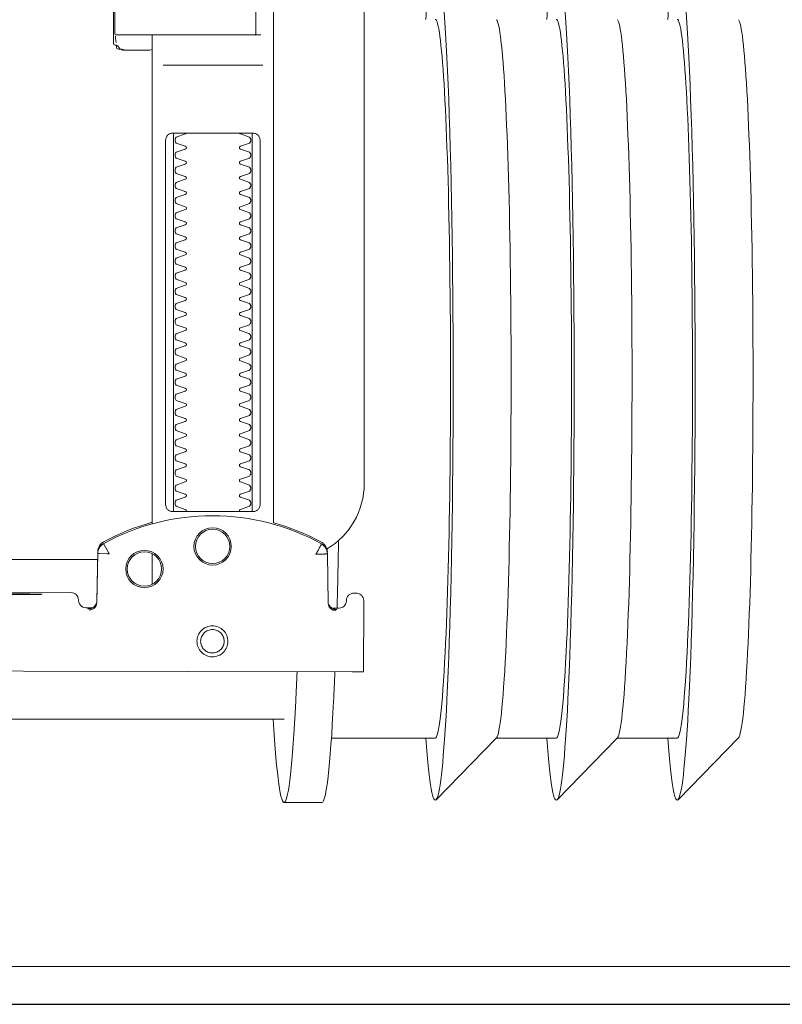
# Model space of a CAD drawing. Header units: millimetres. Extents: x 23192 to 177760, y -399809 to -79279.
# Tile 461 of 656: x 60431 to 60441, y -194641 to -194628. Entities that reach past the tile are written whole.
import ezdxf

# ---------------------------------------------------------------- set-up
doc = ezdxf.new("R2010")
doc.units = ezdxf.units.MM
doc.linetypes.add('DASHDOT', pattern=[25.4, 12.7, -6.35, 0, -6.35])
doc.layers.get('0').update_dxf_attribs({"lineweight": 0})
for name, color, linetype, lineweight in [('!! 0_ Istn-sciany', 3, 'Continuous', 30), ('!! 0_Osie', 1, 'DASHDOT', 13), ('0-osie-liniA', 14, 'DASHDOT', 5)]:
    doc.layers.add(name, color=color, linetype=linetype, lineweight=lineweight)
doc.layers.add('!!_@ wypos sanit nd', color=7, linetype='Continuous', lineweight=0, plot=False)

# ---------------------------------------------------------------- blocks, each defined once
blk = doc.blocks.new('A$Cff2eaf8b')
for points in [[(-0.24945, 0.09108), (-0.24147, 0.09927)], [(-0.24136, 0.09113), (-0.23342, 0.09113), (-0.22548, 0.09927)], [(-0.22538, 0.09113), (-0.21743, 0.09113), (-0.2095, 0.09927)], [(-0.18941, 0.09963), (-0.19441, 0.09963)], [(-0.19567, 0.09113), (-0.20939, 0.09113)], [(-0.18941, 0.08863), (-0.04454, 0.08863), (-0.04035, 0.08853), (-0.03617, 0.08824), (-0.032, 0.08775), (-0.02786, 0.08707), (-0.02376, 0.08619), (-0.0197, 0.08513), (-0.0157, 0.08388), (-0.01176, 0.08244), (-0.00789, 0.08082), (-0.0041, 0.07902), (-0.0004, 0.07705), (0.0032, 0.0749), (0.0067, 0.0726), (0.01009, 0.07012), (0.01337, 0.0675)], [(-0.19839, 0.08237), (-0.11148, 0.08219)], [(-0.19594, 0.07411), (-0.19609, 0.07411), (-0.19639, 0.07411), (-0.19593, 0.07402), (-0.19578, 0.07396), (-0.19564, 0.07387), (-0.19551, 0.07376), (-0.1954, 0.07363), (-0.19532, 0.07349), (-0.19526, 0.07333), (-0.19523, 0.07317)], [(-0.16479, 0.06647), (-0.16466, 0.07302), (-0.16465, 0.07318), (-0.16461, 0.07333), (-0.16454, 0.07348), (-0.16445, 0.07361), (-0.16435, 0.07373), (-0.16422, 0.07383), (-0.16409, 0.07391), (-0.16394, 0.07396), (-0.16349, 0.07404), (-0.1638, 0.07405), (-0.16395, 0.07405)], [(-0.172, 0.07079), (-0.172, 0.06674)], [(0.16493, 0.0675), (-0.16477, 0.0675)], [(-0.172, 0.06279), (-0.172, -0.00182)], [(-0.1852, 0.06018), (-0.1852, 0.01218)], [(-0.1748, 0.01218), (-0.1748, 0.06018)], [(-0.17342, 0.00218), (-0.18659, 0.00218)], [(-0.172, 0.00012), (-0.17167, 0.00018), (-0.1682, 0.00018), (-0.1681, 0.00018), (-0.16799, 0.00016), (-0.16789, 0.00007), (-0.16779, 0.00006), (-0.16762, 0.00005), (-0.16752, 0.00005), (-0.16741, 0.00003), (-0.1673, -0.00004), (-0.16725, -0.00018), (-0.16725, -0.00044), (-0.16711, -0.00046), (-0.16701, -0.0005), (-0.16693, -0.00056), (-0.16688, -0.0007), (-0.16688, -0.01094)], [(-0.16829, 0.00017), (-0.16772, 0.00003), (-0.16738, -0.00042)], [(-0.16723, -0.00083), (-0.16714, -0.00136), (-0.16713, -0.00163)], [(-0.18633, -0.00182), (-0.17526, -0.00182), (-0.17367, -0.00182)]]:
    blk.add_lwpolyline(points)
for points in [[(-0.19989, 0.08236), (-0.19995, 0.07336, 0.009369), (-0.19994, 0.07293), (-0.19992, 0.07276), (-0.19986, 0.07259), (-0.19979, 0.07243), (-0.19968, 0.07229), (-0.19955, 0.07217), (-0.19941, 0.07208), (-0.19924, 0.07201), (-0.19908, 0.07197), (-0.19895, 0.07196), (-0.1988, 0.07196)], [(-0.16413, 0.07389), (-0.16324, 0.07389), (-0.16303, 0.07386), (-0.16283, 0.0738), (-0.16264, 0.07369), (-0.16249, 0.07354), (-0.16237, 0.07337), (-0.16228, 0.07317), (-0.16225, 0.07297, 0.002299), (-0.16224, 0.07285, 0.40455), (-0.16124, 0.07188), (-0.11145, 0.07178)], [(-0.19623, 0.07426), (-0.19588, 0.0742), (-0.19555, 0.07399), (-0.19533, 0.07367), (-0.19523, 0.07332), (-0.19513, 0.06676), (-0.19513, 0.0667, 0.265347), (-0.19435, 0.06544, 0.125711), (-0.17997, 0.06173, 0.125711), (-0.16558, 0.06538, 0.26954), (-0.1648, 0.06667), (-0.16467, 0.07322), (-0.16464, 0.07344), (-0.16456, 0.07365), (-0.16444, 0.07383), (-0.16428, 0.07399), (-0.1641, 0.0741), (-0.16389, 0.07417), (-0.16368, 0.0742)], [(-0.19576, 0.07395), (-0.19665, 0.07395, 0.282591), (-0.19754, 0.0734), (-0.19758, 0.07331), (-0.19761, 0.0732), (-0.19763, 0.07311), (-0.19764, 0.07296, -0.415352), (-0.19865, 0.07196)], [(-0.19513, 0.06651), (-0.19511, 0.06632), (-0.19509, 0.06622), (-0.19506, 0.06612), (-0.19503, 0.06602), (-0.19498, 0.06592), (-0.19493, 0.06582), (-0.19488, 0.06573), (-0.19482, 0.06564), (-0.19475, 0.06556), (-0.19468, 0.06548), (-0.1946, 0.06541), (-0.19452, 0.06535), (-0.19443, 0.06529), (-0.19434, 0.06524), (-0.19358, 0.06483), (-0.19281, 0.06445), (-0.19203, 0.0641), (-0.19125, 0.06376), (-0.19045, 0.06345), (-0.18964, 0.06316), (-0.18882, 0.06289), (-0.188, 0.06265), (-0.188, -0.01362, 0.414214)], [(-0.172, 0.0626), (-0.17117, 0.06284), (-0.17034, 0.0631), (-0.16952, 0.06339), (-0.16872, 0.0637), (-0.16792, 0.06404), (-0.16713, 0.06439), (-0.16635, 0.06477), (-0.16558, 0.06518), (-0.16557, 0.06518, 0.269546), (-0.16479, 0.06647)], [(-0.15993, -0.0325), (-0.17249, -0.0325, 0.405519), (-0.172, -0.032), (-0.172, -0.0313, 0.414214), (-0.1725, -0.0308), (-0.1875, -0.0308, 0.414214), (-0.188, -0.0313), (-0.188, -0.032, 0.405519), (-0.18751, -0.0325), (-0.19, -0.0325, -0.414214), (-0.2, -0.0225), (-0.2, 0.0575, -0.266001), (-0.19506, 0.06612)], [(-0.18353, 0.01118, 0.182836), (-0.18364, 0.01127), (-0.18485, 0.01168, 0.050055), (-0.185, 0.01194), (-0.185, 0.01222, 0.050055), (-0.18485, 0.01248), (-0.18364, 0.01289, 0.719897), (-0.18364, 0.01327), (-0.18485, 0.01368, 0.050055), (-0.185, 0.01394), (-0.185, 0.01422, 0.050055), (-0.18485, 0.01448), (-0.18364, 0.01489, 0.719897), (-0.18364, 0.01527), (-0.18485, 0.01568, 0.050055), (-0.185, 0.01594), (-0.185, 0.01622, 0.050055), (-0.18485, 0.01648), (-0.18364, 0.01689, 0.719897), (-0.18364, 0.01727), (-0.18485, 0.01768, 0.050055), (-0.185, 0.01794), (-0.185, 0.01822, 0.050055), (-0.18485, 0.01848), (-0.18364, 0.01889, 0.719897), (-0.18364, 0.01927), (-0.18485, 0.01968, 0.050055), (-0.185, 0.01994), (-0.185, 0.02022, 0.050055), (-0.18485, 0.02048), (-0.18364, 0.02089, 0.719897), (-0.18364, 0.02127), (-0.18485, 0.02168, 0.050055), (-0.185, 0.02194), (-0.185, 0.02222, 0.050055), (-0.18485, 0.02248), (-0.18364, 0.02289, 0.719897), (-0.18364, 0.02327), (-0.18485, 0.02368, 0.050055), (-0.185, 0.02394), (-0.185, 0.02422, 0.050055), (-0.18485, 0.02448), (-0.18364, 0.02489, 0.719897), (-0.18364, 0.02527), (-0.18485, 0.02568, 0.050055), (-0.185, 0.02594), (-0.185, 0.02622, 0.050055), (-0.18485, 0.02648), (-0.18364, 0.02689, 0.719897), (-0.18364, 0.02727), (-0.18485, 0.02768, 0.050055), (-0.185, 0.02794), (-0.185, 0.02822, 0.050055), (-0.18485, 0.02848), (-0.18364, 0.02889, 0.719897), (-0.18364, 0.02927), (-0.18485, 0.02968, 0.050055), (-0.185, 0.02994), (-0.185, 0.03022, 0.050055), (-0.18485, 0.03048), (-0.18364, 0.03089, 0.719897), (-0.18364, 0.03127), (-0.18485, 0.03168, 0.050055), (-0.185, 0.03194), (-0.185, 0.03222, 0.050055), (-0.18485, 0.03248), (-0.18364, 0.03289, 0.719897), (-0.18364, 0.03327), (-0.18485, 0.03368, 0.050055), (-0.185, 0.03394), (-0.185, 0.03422, 0.050055), (-0.18485, 0.03448), (-0.18364, 0.03489, 0.719897), (-0.18364, 0.03527), (-0.18485, 0.03568, 0.050055), (-0.185, 0.03594), (-0.185, 0.03622, 0.050055), (-0.18485, 0.03648), (-0.18364, 0.03689, 0.719897), (-0.18364, 0.03727), (-0.18485, 0.03768, 0.050055), (-0.185, 0.03794), (-0.185, 0.03822, 0.050055), (-0.18485, 0.03848), (-0.18364, 0.03889, 0.719897), (-0.18364, 0.03927), (-0.18485, 0.03968, 0.050055), (-0.185, 0.03994), (-0.185, 0.04022, 0.050055), (-0.18485, 0.04048), (-0.18364, 0.04089, 0.719897), (-0.18364, 0.04127), (-0.18485, 0.04168, 0.050055), (-0.185, 0.04194), (-0.185, 0.04222, 0.050055), (-0.18485, 0.04248), (-0.18364, 0.04289, 0.719897), (-0.18364, 0.04327), (-0.18485, 0.04368, 0.050055), (-0.185, 0.04394), (-0.185, 0.04422, 0.050055), (-0.18485, 0.04448), (-0.18364, 0.04489, 0.719897), (-0.18364, 0.04527), (-0.18485, 0.04568, 0.050055), (-0.185, 0.04594), (-0.185, 0.04622, 0.050055), (-0.18485, 0.04648), (-0.18364, 0.04689, 0.719897), (-0.18364, 0.04727), (-0.18485, 0.04768, 0.050055), (-0.185, 0.04794), (-0.185, 0.04822, 0.050055), (-0.18485, 0.04848), (-0.18364, 0.04889, 0.719897), (-0.18364, 0.04927), (-0.18485, 0.04968, 0.050055), (-0.185, 0.04994), (-0.185, 0.05022, 0.050055), (-0.18485, 0.05048), (-0.18364, 0.05089, 0.719897), (-0.18364, 0.05127), (-0.18485, 0.05168, 0.050055), (-0.185, 0.05194), (-0.185, 0.05222, 0.050055), (-0.18485, 0.05248), (-0.18364, 0.05289, 0.719897), (-0.18364, 0.05327), (-0.18485, 0.05368, 0.050055), (-0.185, 0.05394), (-0.185, 0.05422, 0.050055), (-0.18485, 0.05448), (-0.18364, 0.05489, 0.719897), (-0.18364, 0.05527), (-0.18485, 0.05568, 0.050055), (-0.185, 0.05594), (-0.185, 0.05622, 0.050055), (-0.18485, 0.05648), (-0.18364, 0.05689, 0.719897), (-0.18364, 0.05727), (-0.18485, 0.05768, 0.050055), (-0.185, 0.05794), (-0.185, 0.05822, 0.050055), (-0.18485, 0.05848), (-0.18364, 0.05889, 0.719897), (-0.18364, 0.05927), (-0.18485, 0.05968, 0.050055), (-0.185, 0.05994), (-0.185, 0.06022, 0.050055), (-0.18485, 0.06048), (-0.18364, 0.06089, 0.474594), (-0.18353, 0.06118)], [(-0.17647, 0.06118, 0.474594), (-0.17636, 0.06089), (-0.17515, 0.06048, 0.050055), (-0.175, 0.06022), (-0.175, 0.05994, 0.050055), (-0.17515, 0.05968), (-0.17636, 0.05927, 0.719897), (-0.17636, 0.05889), (-0.17515, 0.05848, 0.050055), (-0.175, 0.05822), (-0.175, 0.05794, 0.050055), (-0.17515, 0.05768), (-0.17636, 0.05727, 0.719897), (-0.17636, 0.05689), (-0.17515, 0.05648, 0.050055), (-0.175, 0.05622), (-0.175, 0.05594, 0.050055), (-0.17515, 0.05568), (-0.17636, 0.05527, 0.719897), (-0.17636, 0.05489), (-0.17515, 0.05448, 0.050055), (-0.175, 0.05422), (-0.175, 0.05394, 0.050055), (-0.17515, 0.05368), (-0.17636, 0.05327, 0.719897), (-0.17636, 0.05289), (-0.17515, 0.05248, 0.050055), (-0.175, 0.05222), (-0.175, 0.05194, 0.050055), (-0.17515, 0.05168), (-0.17636, 0.05127, 0.719897), (-0.17636, 0.05089), (-0.17515, 0.05048, 0.050055), (-0.175, 0.05022), (-0.175, 0.04994, 0.050055), (-0.17515, 0.04968), (-0.17636, 0.04927, 0.719897), (-0.17636, 0.04889), (-0.17515, 0.04848, 0.050055), (-0.175, 0.04822), (-0.175, 0.04794, 0.050055), (-0.17515, 0.04768), (-0.17636, 0.04727, 0.719897), (-0.17636, 0.04689), (-0.17515, 0.04648, 0.050055), (-0.175, 0.04622), (-0.175, 0.04594, 0.050055), (-0.17515, 0.04568), (-0.17636, 0.04527, 0.719897), (-0.17636, 0.04489), (-0.17515, 0.04448, 0.050055), (-0.175, 0.04422), (-0.175, 0.04394, 0.050055), (-0.17515, 0.04368), (-0.17636, 0.04327, 0.719897), (-0.17636, 0.04289), (-0.17515, 0.04248, 0.050055), (-0.175, 0.04222), (-0.175, 0.04194, 0.050055), (-0.17515, 0.04168), (-0.17636, 0.04127, 0.719897), (-0.17636, 0.04089), (-0.17515, 0.04048, 0.050055), (-0.175, 0.04022), (-0.175, 0.03994, 0.050055), (-0.17515, 0.03968), (-0.17636, 0.03927, 0.719897), (-0.17636, 0.03889), (-0.17515, 0.03848, 0.050055), (-0.175, 0.03822), (-0.175, 0.03794, 0.050055), (-0.17515, 0.03768), (-0.17636, 0.03727, 0.719897), (-0.17636, 0.03689), (-0.17515, 0.03648, 0.050055), (-0.175, 0.03622), (-0.175, 0.03594, 0.050055), (-0.17515, 0.03568), (-0.17636, 0.03527, 0.719897), (-0.17636, 0.03489), (-0.17515, 0.03448, 0.050055), (-0.175, 0.03422), (-0.175, 0.03394, 0.050055), (-0.17515, 0.03368), (-0.17636, 0.03327, 0.719897), (-0.17636, 0.03289), (-0.17515, 0.03248, 0.050055), (-0.175, 0.03222), (-0.175, 0.03194, 0.050055), (-0.17515, 0.03168), (-0.17636, 0.03127, 0.719897), (-0.17636, 0.03089), (-0.17515, 0.03048, 0.050055), (-0.175, 0.03022), (-0.175, 0.02994, 0.050055), (-0.17515, 0.02968), (-0.17636, 0.02927, 0.719897), (-0.17636, 0.02889), (-0.17515, 0.02848, 0.050055), (-0.175, 0.02822), (-0.175, 0.02794, 0.050055), (-0.17515, 0.02768), (-0.17636, 0.02727, 0.719897), (-0.17636, 0.02689), (-0.17515, 0.02648, 0.050055), (-0.175, 0.02622), (-0.175, 0.02594, 0.050055), (-0.17515, 0.02568), (-0.17636, 0.02527, 0.719897), (-0.17636, 0.02489), (-0.17515, 0.02448, 0.050055), (-0.175, 0.02422), (-0.175, 0.02394, 0.050055), (-0.17515, 0.02368), (-0.17636, 0.02327, 0.719897), (-0.17636, 0.02289), (-0.17515, 0.02248, 0.050055), (-0.175, 0.02222), (-0.175, 0.02194, 0.050055), (-0.17515, 0.02168), (-0.17636, 0.02127, 0.719897), (-0.17636, 0.02089), (-0.17515, 0.02048, 0.050055), (-0.175, 0.02022), (-0.175, 0.01994, 0.050055), (-0.17515, 0.01968), (-0.17636, 0.01927, 0.719897), (-0.17636, 0.01889), (-0.17515, 0.01848, 0.050055), (-0.175, 0.01822), (-0.175, 0.01794, 0.050055), (-0.17515, 0.01768), (-0.17636, 0.01727, 0.719897), (-0.17636, 0.01689), (-0.17515, 0.01648, 0.050055), (-0.175, 0.01622), (-0.175, 0.01594, 0.050055), (-0.17515, 0.01568), (-0.17636, 0.01527, 0.719897), (-0.17636, 0.01489), (-0.17515, 0.01448, 0.050055), (-0.175, 0.01422), (-0.175, 0.01394, 0.050055), (-0.17515, 0.01368), (-0.17636, 0.01327, 0.719897), (-0.17636, 0.01289), (-0.17515, 0.01248, 0.050055), (-0.175, 0.01222), (-0.175, 0.01194, 0.050055), (-0.17515, 0.01168), (-0.17636, 0.01127, 0.182836), (-0.17647, 0.01118)], [(-0.1857, -0.00202), (-0.1857, -0.00962), (-0.1857, -0.00202), (-0.18567, -0.00192), (-0.18559, -0.00184), (-0.17696, -0.00182), (-0.16725, -0.00182, -0.414214), (-0.16705, -0.00202), (-0.16705, -0.00962, -0.414214), (-0.16725, -0.00982), (-0.18543, -0.00982), (-0.18553, -0.00978), (-0.1856, -0.00962)]]:
    blk.add_lwpolyline(points, format="xyb")
for points in [[(-0.17994, 0.08038), (-0.17974, 0.08037), (-0.17954, 0.08034), (-0.17935, 0.08029), (-0.17916, 0.08022), (-0.17897, 0.08013), (-0.1788, 0.08003), (-0.17864, 0.07991), (-0.17849, 0.07978), (-0.17836, 0.07963), (-0.17824, 0.07947), (-0.17814, 0.07929), (-0.17805, 0.07911), (-0.17798, 0.07892), (-0.17793, 0.07873), (-0.17791, 0.07853), (-0.1779, 0.07833), (-0.17791, 0.07813), (-0.17794, 0.07793), (-0.17799, 0.07773), (-0.17805, 0.07754), (-0.17814, 0.07736), (-0.17824, 0.07719), (-0.17836, 0.07703), (-0.1785, 0.07688), (-0.17865, 0.07675), (-0.17881, 0.07663), (-0.17898, 0.07652), (-0.17916, 0.07644), (-0.17935, 0.07637), (-0.17955, 0.07632), (-0.17975, 0.07629), (-0.17995, 0.07628), (-0.18015, 0.07629), (-0.18035, 0.07632), (-0.18054, 0.07637), (-0.18073, 0.07644), (-0.18091, 0.07653), (-0.18109, 0.07663), (-0.18125, 0.07675), (-0.18139, 0.07689), (-0.18153, 0.07704), (-0.18165, 0.0772), (-0.18175, 0.07737), (-0.18184, 0.07755), (-0.1819, 0.07774), (-0.18195, 0.07794), (-0.18198, 0.07813), (-0.18199, 0.07834), (-0.18198, 0.07854), (-0.18195, 0.07873), (-0.1819, 0.07893), (-0.18183, 0.07912), (-0.18175, 0.0793), (-0.18164, 0.07947), (-0.18152, 0.07963), (-0.18139, 0.07978), (-0.18124, 0.07992), (-0.18108, 0.08004), (-0.18091, 0.08014), (-0.18072, 0.08022), (-0.18053, 0.08029), (-0.18034, 0.08034), (-0.18014, 0.08037)], [(-0.17994, 0.07987), (-0.17979, 0.07987), (-0.17964, 0.07984), (-0.17949, 0.07981), (-0.17935, 0.07976), (-0.17921, 0.07969), (-0.17908, 0.07961), (-0.17896, 0.07952), (-0.17885, 0.07942), (-0.17874, 0.07931), (-0.17865, 0.07918), (-0.17858, 0.07905), (-0.17851, 0.07892), (-0.17846, 0.07877), (-0.17842, 0.07862), (-0.1784, 0.07847), (-0.17839, 0.07832), (-0.1784, 0.07817), (-0.17842, 0.07802), (-0.17846, 0.07787), (-0.17851, 0.07773), (-0.17858, 0.07759), (-0.17866, 0.07746), (-0.17875, 0.07734), (-0.17885, 0.07723), (-0.17896, 0.07712), (-0.17909, 0.07703), (-0.17922, 0.07696), (-0.17935, 0.07689), (-0.1795, 0.07684), (-0.17964, 0.0768), (-0.1798, 0.07678), (-0.17995, 0.07677), (-0.1801, 0.07678), (-0.18025, 0.07681), (-0.1804, 0.07684), (-0.18054, 0.07689), (-0.18068, 0.07696), (-0.18081, 0.07704), (-0.18093, 0.07713), (-0.18104, 0.07723), (-0.18114, 0.07734), (-0.18123, 0.07747), (-0.18131, 0.0776), (-0.18138, 0.07773), (-0.18143, 0.07788), (-0.18146, 0.07803), (-0.18149, 0.07818), (-0.18149, 0.07833), (-0.18149, 0.07848), (-0.18146, 0.07863), (-0.18143, 0.07878), (-0.18137, 0.07892), (-0.18131, 0.07906), (-0.18123, 0.07919), (-0.18114, 0.07931), (-0.18104, 0.07942), (-0.18092, 0.07952), (-0.1808, 0.07962), (-0.18067, 0.07969), (-0.18053, 0.07976), (-0.18039, 0.07981), (-0.18024, 0.07985), (-0.18009, 0.07987)], [(-0.17471, 0.06118), (-0.17462, 0.06118), (-0.17454, 0.06117), (-0.17445, 0.06115), (-0.17437, 0.06113), (-0.17428, 0.06109), (-0.1742, 0.06105), (-0.17413, 0.061), (-0.17406, 0.06095), (-0.174, 0.06088), (-0.17394, 0.06081), (-0.17389, 0.06072), (-0.17384, 0.06062), (-0.17381, 0.06052), (-0.17378, 0.06041), (-0.17376, 0.06029), (-0.17376, 0.06018), (-0.17376, 0.01218), (-0.17376, 0.01206), (-0.17378, 0.01195), (-0.17381, 0.01184), (-0.17384, 0.01173), (-0.17389, 0.01164), (-0.17394, 0.01155), (-0.174, 0.01148), (-0.17406, 0.01141), (-0.17413, 0.01135), (-0.1742, 0.01131), (-0.17428, 0.01126), (-0.17437, 0.01123), (-0.17445, 0.01121), (-0.17454, 0.01119), (-0.17462, 0.01118), (-0.17471, 0.01118), (-0.18529, 0.01118), (-0.18538, 0.01118), (-0.18547, 0.01119), (-0.18555, 0.01121), (-0.18564, 0.01123), (-0.18572, 0.01126), (-0.1858, 0.01131), (-0.18587, 0.01135), (-0.18594, 0.01141), (-0.18601, 0.01148), (-0.18606, 0.01155), (-0.18612, 0.01164), (-0.18616, 0.01173), (-0.1862, 0.01184), (-0.18623, 0.01195), (-0.18624, 0.01206), (-0.18625, 0.01218), (-0.18625, 0.06018), (-0.18624, 0.06029), (-0.18623, 0.06041), (-0.1862, 0.06052), (-0.18616, 0.06062), (-0.18612, 0.06072), (-0.18606, 0.06081), (-0.18601, 0.06088), (-0.18594, 0.06095), (-0.18587, 0.061), (-0.1858, 0.06105), (-0.18572, 0.06109), (-0.18564, 0.06113), (-0.18555, 0.06115), (-0.18547, 0.06117), (-0.18538, 0.06118), (-0.18529, 0.06118)]]:
    blk.add_lwpolyline(points, close=True)
for points in [[(-0.19436, 0.06548), (-0.19435, 0.06548), (-0.19435, 0.06548), (-0.19435, 0.06548), (-0.19435, 0.06548), (-0.19435, 0.06548), (-0.19435, 0.06548), (-0.19435, 0.06548), (-0.19435, 0.06548), (-0.19435, 0.06548), (-0.19435, 0.06548), (-0.19435, 0.06548), (-0.19435, 0.06548), (-0.19435, 0.06548), (-0.19435, 0.06548), (-0.19435, 0.06548), (-0.19435, 0.06548), (-0.19435, 0.06548), (-0.19435, 0.06548), (-0.19435, 0.06549), (-0.19435, 0.06549), (-0.19435, 0.06549), (-0.19435, 0.06549), (-0.19435, 0.06549), (-0.19435, 0.06549), (-0.19435, 0.0655), (-0.19435, 0.0655), (-0.19434, 0.0655), (-0.19434, 0.06551), (-0.19434, 0.06551), (-0.19434, 0.06552), (-0.19433, 0.06552), (-0.19433, 0.06553), (-0.19433, 0.06553), (-0.19433, 0.06554), (-0.19432, 0.06554), (-0.19432, 0.06555), (-0.19432, 0.06555), (-0.19432, 0.06556), (-0.19431, 0.06556), (-0.19431, 0.06557), (-0.19431, 0.06558), (-0.1943, 0.06558), (-0.1943, 0.06559), (-0.19429, 0.0656), (-0.19429, 0.06561), (-0.19429, 0.06561), (-0.19428, 0.06562), (-0.19428, 0.06563), (-0.19427, 0.06564), (-0.19427, 0.06565), (-0.19426, 0.06566), (-0.19426, 0.06566), (-0.19425, 0.06567), (-0.19425, 0.06568), (-0.19424, 0.06569), (-0.19424, 0.0657), (-0.19423, 0.06571), (-0.19423, 0.06572), (-0.19422, 0.06573), (-0.19422, 0.06574), (-0.19421, 0.06575), (-0.1942, 0.06576), (-0.1942, 0.06578), (-0.19419, 0.06579), (-0.19419, 0.0658), (-0.19418, 0.06581), (-0.19417, 0.06582), (-0.19417, 0.06583), (-0.19416, 0.06585), (-0.19415, 0.06586), (-0.19414, 0.06588), (-0.19413, 0.06591), (-0.19411, 0.06594), (-0.1941, 0.06596), (-0.19408, 0.06599), (-0.19407, 0.06602), (-0.19405, 0.06605), (-0.19395, 0.06623), (-0.19393, 0.06626), (-0.1939, 0.06633), (-0.19388, 0.06636), (-0.19386, 0.0664), (-0.19384, 0.06643), (-0.19382, 0.06646), (-0.1938, 0.0665), (-0.19378, 0.06653), (-0.19377, 0.06657), (-0.19376, 0.06659), (-0.19375, 0.0666), (-0.19375, 0.0666), (-0.19374, 0.06662), (-0.19373, 0.06663), (-0.19372, 0.06664), (-0.19372, 0.06665), (-0.19371, 0.06666), (-0.19371, 0.06667), (-0.19371, 0.06667), (-0.1937, 0.06668), (-0.1937, 0.06668), (-0.1937, 0.06668), (-0.1937, 0.06669), (-0.1937, 0.06669), (-0.1937, 0.0667), (-0.19369, 0.06671), (-0.19369, 0.06671), (-0.19369, 0.06672), (-0.19368, 0.06672), (-0.19368, 0.06672), (-0.19368, 0.06673), (-0.19367, 0.06673), (-0.19367, 0.06674), (-0.19367, 0.06674), (-0.19366, 0.06674), (-0.19365, 0.06675), (-0.19365, 0.06675), (-0.19364, 0.06676), (-0.19364, 0.06676), (-0.19364, 0.06676), (-0.19364, 0.06677), (-0.19363, 0.06677), (-0.19363, 0.06678), (-0.19363, 0.06678), (-0.19363, 0.06678), (-0.19363, 0.06679), (-0.19363, 0.06679), (-0.19363, 0.0668), (-0.19363, 0.0668), (-0.19363, 0.06681), (-0.19364, 0.06681), (-0.19364, 0.06681), (-0.19364, 0.06682), (-0.19364, 0.06682), (-0.19364, 0.06682), (-0.19365, 0.06682), (-0.19365, 0.06682), (-0.19365, 0.06682), (-0.19365, 0.06682), (-0.19365, 0.06682), (-0.19366, 0.06682), (-0.19366, 0.06682), (-0.19366, 0.06682), (-0.19366, 0.06682), (-0.19366, 0.06682), (-0.19367, 0.06682), (-0.19367, 0.06682), (-0.19367, 0.06682), (-0.19367, 0.06682), (-0.19367, 0.06682), (-0.19368, 0.06682), (-0.19368, 0.06682), (-0.19369, 0.06682), (-0.19369, 0.06682), (-0.19369, 0.06681), (-0.1937, 0.06681), (-0.1937, 0.06681), (-0.19371, 0.06681), (-0.19371, 0.06681), (-0.19371, 0.06681), (-0.19371, 0.06681), (-0.19372, 0.0668), (-0.19372, 0.0668), (-0.19373, 0.0668), (-0.19373, 0.0668), (-0.19374, 0.0668), (-0.19374, 0.0668), (-0.19374, 0.0668), (-0.19375, 0.0668), (-0.19375, 0.06681), (-0.19376, 0.06681), (-0.19376, 0.06681), (-0.19377, 0.06681), (-0.19377, 0.06681), (-0.19377, 0.06681), (-0.19377, 0.06681), (-0.19378, 0.06681), (-0.19378, 0.06681), (-0.19378, 0.06681), (-0.19378, 0.06681), (-0.19379, 0.06681), (-0.19379, 0.06681), (-0.19379, 0.06681), (-0.19379, 0.06681), (-0.1938, 0.06681), (-0.1938, 0.06681), (-0.19381, 0.06681), (-0.19381, 0.06681), (-0.19382, 0.06681), (-0.19383, 0.06681), (-0.19383, 0.06681), (-0.19384, 0.06681), (-0.19385, 0.06681), (-0.19385, 0.06681), (-0.19386, 0.06681), (-0.19387, 0.06681), (-0.19388, 0.06681), (-0.19389, 0.06681), (-0.19389, 0.0668), (-0.1939, 0.0668), (-0.19391, 0.0668), (-0.19392, 0.0668), (-0.19397, 0.0668), (-0.19398, 0.0668), (-0.19399, 0.0668), (-0.194, 0.0668), (-0.19401, 0.0668), (-0.19402, 0.0668), (-0.19403, 0.0668), (-0.19405, 0.0668), (-0.19406, 0.0668), (-0.19407, 0.0668), (-0.19408, 0.0668), (-0.19409, 0.0668), (-0.1941, 0.0668), (-0.19412, 0.0668), (-0.19417, 0.0668), (-0.19419, 0.0668), (-0.19421, 0.0668), (-0.19424, 0.0668), (-0.19426, 0.0668), (-0.19429, 0.0668), (-0.19431, 0.0668), (-0.19433, 0.0668), (-0.19436, 0.0668), (-0.19438, 0.06679), (-0.19455, 0.06679), (-0.19457, 0.06679), (-0.19459, 0.06679), (-0.19461, 0.06679), (-0.19463, 0.06679), (-0.19464, 0.06679), (-0.19465, 0.06679), (-0.19466, 0.06679), (-0.19467, 0.06679), (-0.19468, 0.06679), (-0.19469, 0.06679), (-0.1947, 0.06679), (-0.19471, 0.06679), (-0.19472, 0.06679), (-0.19473, 0.06679), (-0.19474, 0.06679), (-0.19474, 0.06679), (-0.19475, 0.06679), (-0.19476, 0.06679), (-0.19477, 0.06679), (-0.19478, 0.06679), (-0.19479, 0.06679), (-0.1948, 0.06679), (-0.1948, 0.06679), (-0.19481, 0.06679), (-0.19482, 0.06678), (-0.19483, 0.06678), (-0.19484, 0.06678), (-0.19484, 0.06678), (-0.19485, 0.06678), (-0.19486, 0.06678), (-0.19487, 0.06678), (-0.19487, 0.06678), (-0.19488, 0.06678), (-0.19489, 0.06678), (-0.1949, 0.06678), (-0.1949, 0.06678), (-0.19491, 0.06678), (-0.19492, 0.06678), (-0.19492, 0.06678), (-0.19493, 0.06678), (-0.19494, 0.06678), (-0.19494, 0.06678), (-0.19495, 0.06678), (-0.19496, 0.06678), (-0.19496, 0.06678), (-0.19497, 0.06678), (-0.19499, 0.06678), (-0.19499, 0.06678), (-0.195, 0.06678), (-0.195, 0.06678), (-0.19501, 0.06678), (-0.19501, 0.06678), (-0.19502, 0.06678), (-0.19502, 0.06678), (-0.19503, 0.06678), (-0.19503, 0.06678), (-0.19504, 0.06678), (-0.19504, 0.06678), (-0.19505, 0.06678), (-0.19505, 0.06678), (-0.19505, 0.06678), (-0.19506, 0.06678), (-0.19506, 0.06678), (-0.19507, 0.06678), (-0.19507, 0.06678), (-0.19507, 0.06678), (-0.19508, 0.06678), (-0.19508, 0.06678), (-0.19508, 0.06678), (-0.19509, 0.06678), (-0.19509, 0.06678), (-0.19509, 0.06678), (-0.1951, 0.06678), (-0.1951, 0.06678), (-0.1951, 0.06678), (-0.19511, 0.06678), (-0.19511, 0.06678), (-0.19511, 0.06678), (-0.19511, 0.06678), (-0.19511, 0.06678), (-0.19512, 0.06678), (-0.19512, 0.06678), (-0.19512, 0.06678), (-0.19512, 0.06678), (-0.19512, 0.06678), (-0.19512, 0.06678), (-0.19513, 0.06678), (-0.19513, 0.06677), (-0.19513, 0.06677), (-0.19513, 0.06677), (-0.19513, 0.06677), (-0.19513, 0.06677), (-0.19513, 0.06677), (-0.19513, 0.06677), (-0.19513, 0.06677), (-0.19513, 0.06677), (-0.19513, 0.06677), (-0.19513, 0.06677), (-0.19513, 0.06677), (-0.19513, 0.06677), (-0.19513, 0.06677), (-0.19513, 0.06677), (-0.19513, 0.06678), (-0.19513, 0.06678), (-0.19513, 0.06678), (-0.19513, 0.06678), (-0.19513, 0.06678), (-0.19513, 0.06678), (-0.19513, 0.06678), (-0.19513, 0.06678), (-0.19513, 0.06678), (-0.19513, 0.06678), (-0.19513, 0.06678), (-0.19513, 0.06678), (-0.19513, 0.06678), (-0.19513, 0.06678), (-0.19513, 0.06678), (-0.19513, 0.06677), (-0.19513, 0.06677, 0.269547)], [(-0.1648, 0.06671), (-0.16481, 0.06671), (-0.16485, 0.06672), (-0.16497, 0.06672), (-0.16603, 0.06675), (-0.16612, 0.06675), (-0.16616, 0.06675), (-0.1662, 0.06675), (-0.16623, 0.06676), (-0.16627, 0.06677), (-0.1663, 0.06675), (-0.1663, 0.06672), (-0.16628, 0.0667), (-0.16625, 0.06667), (-0.16623, 0.06663), (-0.16622, 0.0666), (-0.1662, 0.06657), (-0.16561, 0.06549), (-0.1656, 0.06545), (-0.16558, 0.06542, 0.269546)]]:
    blk.add_lwpolyline(points, format="xyb", close=True)
for centre, radius in [((-0.17096, 0.06877), 0.00247), ((-0.17096, 0.06877), 0.00227), ((-0.17997, 0.06579), 0.00247), ((-0.17997, 0.06579), 0.00227)]:
    blk.add_circle(centre, radius)
for centre, major_axis, ratio, start_param, end_param in [((-0.18941, 0.04363), (0, 0.056), 0.04256, 5.645661, 6.988802), ((-0.24136, 0.04363), (0, 0.0557), 0.04256, 5.733752, 6.988802), ((-0.22538, 0.04363), (0, 0.0557), 0.04256, 5.733752, 6.988802), ((-0.20939, 0.04363), (0, 0.0557), 0.04256, 5.733752, 6.988802), ((-0.19441, 0.04363), (0, 0.056), 0.04256, 0, 0.705617), ((-0.24136, 0.04363), (0, 0.0475), 0.04256, 0, 0.705617), ((-0.22538, 0.04363), (0, 0.0475), 0.04256, 0, 0.705617), ((-0.20939, 0.04363), (0, 0.0475), 0.04256, 0, 0.705617), ((-0.24936, 0.04363), (0, 0.0475), 0.04256, 0.043665, 0.705617), ((-0.23337, 0.04363), (0, 0.0475), 0.04256, 0.043665, 0.705617), ((-0.21739, 0.04363), (0, 0.0475), 0.04256, 0.043665, 0.705617), ((-0.24136, 0.04363), (0, 0.0557), 0.04256, 0.705617, 3.691026), ((-0.22538, 0.04363), (0, 0.0557), 0.04256, 0.705617, 3.691026), ((-0.20939, 0.04363), (0, 0.0557), 0.04256, 0.705617, 3.691026), ((-0.19441, 0.04363), (0, 0.056), 0.04256, 0.705617, 0.806963), ((-0.18941, 0.04363), (0, 0.056), 0.04256, 0.705617, 0.807212), ((-0.19839, 0.08235), (-0.0015, 0), 0.008726, 4.712674, 6.283151), ((-0.24936, 0.04363), (0, 0.0475), 0.04256, 0.705617, 3.097928), ((-0.24136, 0.04363), (0, 0.0475), 0.04256, 0.705617, 3.141593), ((-0.23337, 0.04363), (0, 0.0475), 0.04256, 0.705617, 3.097928), ((-0.22538, 0.04363), (0, 0.0475), 0.04256, 0.705617, 3.141593), ((-0.21739, 0.04363), (0, 0.0475), 0.04256, 0.705617, 3.097928), ((-0.20939, 0.04363), (0, 0.0475), 0.04256, 0.705617, 3.141593), ((-0.19664, 0.07495), (-0.000002, -0.001), 0.000289, 6.274459, 6.283185), ((-0.19441, 0.04363), (0, 0.056), 0.04256, 0.998527, 1.179108), ((-0.16324, 0.07489), (-0.000002, -0.001), 0.000289, 6.274459, 6.283185), ((-0.19879, 0.07296), (-0.000011, -0.001), 0.706875, 0, 0.012337), ((-0.19844, 0.07196), (-0.000501, 0.000001), 0.008726, 0.786107, 1.14947), ((-0.19864, 0.07296), (-0.000006, -0.001), 0.408573, 0, 0.00956), ((-0.15195, 0.0721), (0.0055, -0.00001), 0.008726, 1.571085, 4.712678), ((-0.19463, 0.06658), (-0.0005, -0.000008), 0.017454, 0, 0.000137), ((-0.1653, 0.06668), (0.0005, -0.00001), 0.000006, 6.282744, 6.283185), ((-0.1852, 0.06018), (0, 0.001), 0.000289, 4.712389, 6.283185), ((-0.1748, 0.06018), (0, -0.001), 0.000289, 1.570796, 3.141593), ((-0.1852, 0.01218), (0, -0.001), 0.000289, 0, 1.570796), ((-0.1748, 0.01218), (0, -0.001), 0.000289, 0, 1.570796), ((-0.16763, -0.00015), (0.000004, 0.0002), 0.133184, 0.00502, 0.005026), ((-0.16723, -0.00065), (0.000013, 0.0002), 0.223, 0.006306, 0.006351)]:
    blk.add_ellipse(centre, major_axis=major_axis, ratio=ratio, start_param=start_param, end_param=end_param)
blk = doc.blocks.new('BLOK OSI')
at = {"layer": '0-osie-liniA', "ltscale": 5}
blk.add_lwpolyline([(48639.25763, -194702.0883), (55442.2848, -194702.0883)], dxfattribs=at)

msp = doc.modelspace()

# ---------------------------------------------------------------- linework, layer by layer
at = {"layer": '!! 0_ Istn-sciany'}
msp.add_lwpolyline([(60216.56735, -194641.12813), (60472.56735, -194641.12813)], dxfattribs=at)

# ---------------------------------------------------------------- block references
at = {"layer": '!! 0_Osie'}
msp.add_blockref('BLOK OSI', (8819.85593, 61.46017), dxfattribs=at)
at = {"layer": '!!_@ wypos sanit nd', "xscale": 100, "yscale": 100, "zscale": 100, "rotation": 180}
msp.add_blockref('A$Cff2eaf8b', (60415.60353, -194628.49768), dxfattribs=at)

doc.saveas('drawing.dxf')
